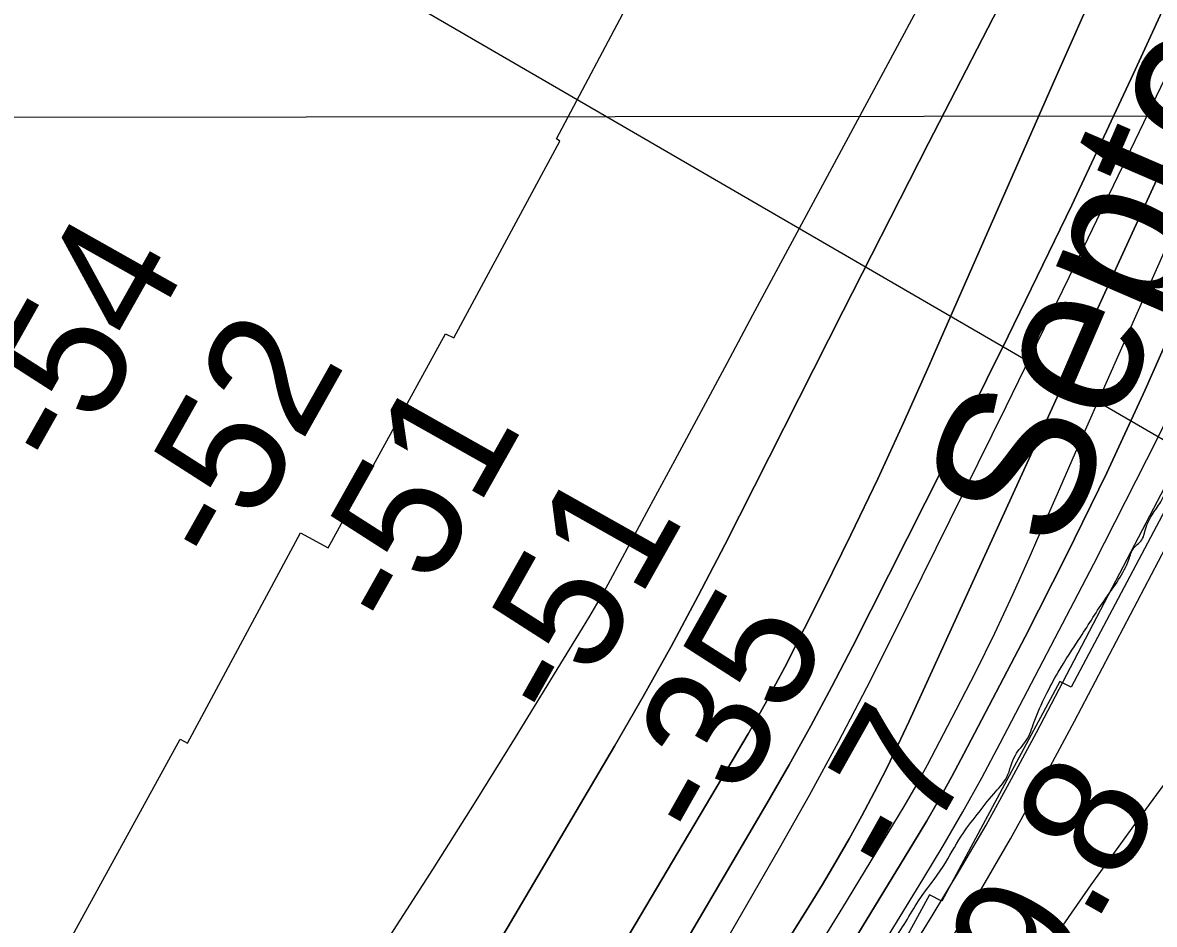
# Model space of a CAD drawing. Extents: x 3297735 to 3335592, y 670436 to 695807.
# Drawn here: x 3320573 to 3321182, y 690547 to 691032 of the extents above; entities that cross this region are included whole.
import ezdxf

# ---------------------------------------------------------------- set-up
doc = ezdxf.new("R2010")
doc.units = 0
for name, color, linetype in [('V-GRID-MAJR', 7, 'Continuous'), ('V-RIVR-EDGE', 7, 'Continuous'), ('V-RIVR-IDEN', 7, 'Continuous'), ('V-RIVR-RANG', 7, 'Continuous'), ('V-RRAP-RVMT', 7, 'Continuous'), ('V-TOPO-DPTH', 7, 'Continuous'), ('V-TOPO-MAJR', 7, 'Continuous'), ('V-TOPO-MINR', 7, 'Continuous'), ('V-TOPO-WATR', 7, 'Continuous')]:
    doc.layers.add(name, color=color, linetype=linetype)

msp = doc.modelspace()

# ---------------------------------------------------------------- linework, layer by layer
at = {"layer": 'V-GRID-MAJR'}
msp.add_lwpolyline([(3301853.13, 690965.76), (3302673.49, 690966.23), (3305673.73, 690968.17), (3310110.29, 690971.5), (3313525.52, 690974.42), (3317355.66, 690978.09), (3321058.09, 690982.03), (3323164.54, 690984.43), (3326643.71, 690988.68), (3330122.76, 690993.26), (3332835.9, 690997.06), (3333379.42, 690997.86)], dxfattribs=at)
at = {"layer": 'V-RIVR-EDGE'}
msp.add_spline([(3319721.91, 688607.25), (3319733.2, 688627.78), (3319739.82, 688637.46), (3319746.04, 688644.42), (3319750.72, 688655.27), (3319752.28, 688659.14), (3319762.01, 688671.92), (3319781.47, 688699.79), (3319792.76, 688716.44), (3319801.32, 688726.89), (3319810.26, 688738.11), (3319819.98, 688747.01), (3319825.43, 688754.75), (3319830.49, 688762.88), (3319835.55, 688770.63), (3319840.23, 688780.31), (3319844.52, 688791.16), (3319846.86, 688795.42), (3319851.13, 688797.35), (3319854.24, 688799.66), (3319861.24, 688808.95), (3319869.41, 688820.96), (3319874.87, 688831.03), (3319884.99, 688845.35), (3319893.93, 688856.57), (3319900.54, 688860.82), (3319908.31, 688869.72), (3319918.43, 688881.33), (3319923.49, 688889.46), (3319928.16, 688897.21), (3319932.06, 688904.95), (3319939.44, 688912.69), (3319951.5, 688924.3), (3319955, 688930.88), (3319970.57, 688952.17), (3319976.4, 688958.36), (3319980.68, 688966.5), (3319987.3, 688976.95), (3319991.2, 688986.25), (3319997.81, 688992.82), (3320004.81, 689000.56), (3320006.38, 689006.76), (3320010.27, 689012.96), (3320018.06, 689024.96), (3320025.07, 689035.8), (3320031.68, 689044.71), (3320039.46, 689054.38), (3320044.52, 689060.57), (3320057.73, 689071.4), (3320064.34, 689077.2), (3320070.17, 689082.23), (3320074.45, 689090.36), (3320085.73, 689104.68), (3320093.52, 689116.3), (3320109.84, 689130.22), (3320125, 689144.14), (3320145.59, 689159.99), (3320166.96, 689177), (3320184.06, 689191.31), (3320194.55, 689197.87), (3320205.42, 689204.44), (3320211.64, 689209.85), (3320219.42, 689219.53), (3320234.59, 689238.11), (3320241.98, 689244.68), (3320253.64, 689257.45), (3320273.09, 689279.5), (3320283.99, 689297.32), (3320297.61, 689318.61), (3320312.03, 689344.56), (3320320.21, 689360.83), (3320328.41, 689380.97), (3320333.48, 689394.53), (3320349.85, 689425.9), (3320363.1, 689453.41), (3320368.17, 689465.42), (3320370.9, 689469.67), (3320379.06, 689477.41), (3320388.4, 689489.8), (3320394.62, 689499.09), (3320395.41, 689505.29), (3320397.76, 689513.82), (3320403.21, 689520.78), (3320409.04, 689527.75), (3320417.6, 689536.65), (3320423.43, 689544.39), (3320428.49, 689552.52), (3320431.24, 689564.54), (3320432.02, 689568.03), (3320442.14, 689581.19), (3320451.87, 689595.12), (3320462.77, 689612.93), (3320469.38, 689621.06), (3320477.55, 689631.51), (3320493.51, 689653.19), (3320500.9, 689665.19), (3320506.36, 689674.1), (3320514.54, 689688.82), (3320523.5, 689705.47), (3320534.4, 689723.28), (3320539.06, 689727.15), (3320544.9, 689735.28), (3320551.13, 689744.18), (3320556.58, 689752.7), (3320560.87, 689764.32), (3320568.26, 689774), (3320574.5, 689785.23), (3320578.79, 689794.53), (3320583.07, 689802.27), (3320590.86, 689815.83), (3320602.92, 689833.25), (3320613.43, 689849.12), (3320622.79, 689866.94), (3320636.42, 689890.17), (3320646.93, 689907.21), (3320658.22, 689926.96), (3320664.85, 689940.13), (3320664.87, 689948.66), (3320667.22, 689956.02), (3320676.55, 689968.02), (3320685.11, 689978.08), (3320691.73, 689991.25), (3320701.47, 690006.35), (3320706.14, 690016.04), (3320709.66, 690026.11), (3320715.89, 690035.79), (3320728.33, 690049.33), (3320741.18, 690068.69), (3320754.02, 690086.5), (3320761.81, 690100.44), (3320770.77, 690116.32), (3320777.39, 690127.16), (3320786.73, 690139.93), (3320794.89, 690149.22), (3320800.73, 690155.41), (3320806.18, 690166.26), (3320810.47, 690174), (3320820.98, 690192.59), (3320823.74, 690207.71), (3320829.97, 690218.16), (3320840.87, 690235.59), (3320854.1, 690256.5), (3320864.22, 690271.59), (3320869.28, 690277.01), (3320870.45, 690281.27), (3320876.68, 690289.4), (3320887.57, 690302.95), (3320901.57, 690319.98), (3320912.08, 690333.52), (3320919.47, 690342.43), (3320924.52, 690348.23), (3320932.3, 690356.35), (3320941.26, 690371.46), (3320956.44, 690393.91), (3320969.67, 690415.21), (3320973.57, 690422.57), (3320982.13, 690434.96), (3320987.2, 690444.64), (3320994.21, 690457.03), (3321000.83, 690467.87), (3321008.23, 690481.04), (3321017.97, 690500.02), (3321024.59, 690511.64), (3321030.43, 690518.6), (3321035.5, 690530.22), (3321040.94, 690537.19), (3321055.35, 690559.26), (3321068.58, 690577.84), (3321078.31, 690594.1), (3321086.87, 690605.72), (3321095.82, 690616.94), (3321102.82, 690625.84), (3321107.51, 690637.85), (3321113.34, 690645.6), (3321117.63, 690655.67), (3321123.87, 690670), (3321130.5, 690682.39), (3321142.57, 690701.37), (3321156.19, 690722.28), (3321168.65, 690743.19), (3321171.38, 690749.38), (3321176.05, 690754.41), (3321177.22, 690758.29), (3321181.12, 690767.2), (3321185.79, 690774.17), (3321192.03, 690789.28), (3321204.89, 690814.45), (3321214.25, 690834.98), (3321218.93, 690845.83), (3321223.61, 690855.12), (3321229.85, 690869.85), (3321238.03, 690883.79), (3321242.33, 690899.29), (3321247.41, 690912.46), (3321254.43, 690927.96), (3321263, 690946.55), (3321269.64, 690962.82), (3321273.93, 690973.67), (3321278.23, 690986.07), (3321286.44, 691015.52), (3321288.78, 691021.72), (3321293.84, 691028.3), (3321297.35, 691034.5), (3321303.19, 691045.34), (3321306.32, 691054.64), (3321308.29, 691066.66), (3321310.63, 691073.63), (3321314.52, 691079.44), (3321318.04, 691090.29), (3321320.01, 691103.08), (3321324.31, 691115.87), (3321326.26, 691120.13), (3321332.09, 691125.16), (3321336.76, 691133.68), (3321337.17, 691140.65), (3321337.18, 691146.47), (3321338.37, 691158.49), (3321341.12, 691172.44), (3321349.71, 691192.98), (3321372.69, 691236.35), (3321389.06, 691268.5), (3321398.41, 691284.38), (3321404.65, 691298.32), (3321407.38, 691307.24), (3321407.39, 691310.73), (3321407.79, 691316.15), (3321414.41, 691325.06), (3321416.76, 691334.75), (3321417.94, 691344.05), (3321422.24, 691356.06), (3321434.34, 691385.89), (3321448.39, 691422.7), (3321456.19, 691442.46), (3321462.05, 691458.34), (3321462.85, 691466.87), (3321467.91, 691477.72), (3321474.92, 691488.17), (3321481.15, 691497.85), (3321481.54, 691500.57), (3321489.74, 691519.94), (3321499.87, 691542.02), (3321510.79, 691564.87), (3321521.69, 691581.91), (3321529.1, 691598.18), (3321538.84, 691619.09), (3321550.12, 691632.64), (3321559.06, 691640.76), (3321566.84, 691650.44), (3321566.47, 691655.48), (3321567.25, 691659.74), (3321572.7, 691664.77), (3321581.26, 691676.38), (3321584.38, 691684.91), (3321587.11, 691693.43), (3321593.35, 691706.6), (3321601.92, 691721.7), (3321610.87, 691733.32), (3321617.87, 691739.5), (3321620.99, 691748.8), (3321624.5, 691755), (3321632.28, 691766.23), (3321637.34, 691773.97), (3321638.14, 691784.44), (3321641.66, 691795.29), (3321645.96, 691809.63), (3321651.03, 691820.47), (3321653.37, 691824.35), (3321658.42, 691828.99), (3321665.02, 691832.07), (3321673.18, 691838.64), (3321680.2, 691853.75), (3321683.72, 691866.15), (3321687.24, 691878.94), (3321691.93, 691892.5), (3321697.77, 691904.12), (3321704.38, 691909.54), (3321711, 691920.77), (3321724.23, 691939.74), (3321729.68, 691949.8), (3321733.59, 691959.49), (3321746.04, 691978.85), (3321765.1, 692000.13), (3321767.83, 692005.55), (3321769.01, 692012.53), (3321772.52, 692019.89), (3321782.64, 692034.6), (3321793.52, 692045.43), (3321802.86, 692057.43), (3321811.04, 692071.76), (3321820.77, 692085.31), (3321837.5, 692109.31), (3321852.67, 692125.56), (3321856.95, 692134.47), (3321865.51, 692146.08), (3321874.07, 692158.09), (3321882.62, 692162.33), (3321885.73, 692165.42), (3321887.31, 692179.77), (3321889.66, 692189.46), (3321896.67, 692199.14), (3321906.39, 692208.81), (3321914.56, 692218.87), (3321921.95, 692230.87), (3321931.31, 692249.47), (3321940.25, 692259.91), (3321951.52, 692266.48), (3321951.14, 692271.52), (3321953.48, 692276.17), (3321960.48, 692283.13), (3321960.49, 692288.17), (3321960.5, 692292.05), (3321966.73, 692300.96), (3321976.84, 692312.95), (3321985.4, 692326.12), (3321999.02, 692342.37), (3322004.07, 692347.79), (3322006.8, 692355.15), (3322018.86, 692369.86), (3322032.48, 692387.27), (3322035.98, 692394.25), (3322046.88, 692410.89), (3322053.89, 692419.41), (3322062.45, 692431.8), (3322080.36, 692459.29), (3322099.43, 692486.77), (3322109.15, 692500.71), (3322113.45, 692513.5), (3322120.08, 692527.44), (3322124.37, 692536.35), (3322130.59, 692544.09), (3322144.19, 692555.69), (3322154.3, 692563.42), (3322157.8, 692568.07), (3322157.81, 692573.5), (3322158.99, 692580.09), (3322165.23, 692595.2), (3322169.9, 692601), (3322176.9, 692609.9), (3322181.58, 692618.04), (3322185.48, 692627.33), (3322187.82, 692635.08), (3322190.16, 692638.96), (3322199.11, 692652.12), (3322206.11, 692660.24), (3322215.05, 692669.14), (3322221.67, 692679.21), (3322228.68, 692689.66), (3322230.65, 692701.29), (3322234.15, 692707.1), (3322239.98, 692713.68), (3322240.78, 692721.82), (3322246.62, 692732.28), (3322257.13, 692747.76), (3322269.19, 692761.31), (3322281.64, 692779.5), (3322287.08, 692784.53), (3322289.82, 692793.44), (3322298.4, 692811.26), (3322311.23, 692827.9), (3322325.25, 692849.2), (3322340.82, 692872.04), (3322357.55, 692894.49), (3322366.5, 692909.98), (3322374.67, 692919.27), (3322378.18, 692925.85), (3322378.19, 692932.44), (3322378.2, 692936.32), (3322380.16, 692941.75), (3322387.16, 692950.65), (3322397.3, 692972.73), (3322404.3, 692982.41), (3322407.81, 692990.54), (3322418.32, 693006.42), (3322430.38, 693021.51), (3322439.35, 693040.49), (3322447.92, 693056.37), (3322451.06, 693071.49), (3322451.87, 693088.16), (3322455.41, 693108.32), (3322461.66, 693123.43), (3322462.07, 693131.96), (3322461.33, 693147.08), (3322471.06, 693161.02), (3322480.02, 693177.67), (3322484.71, 693192.01), (3322487.85, 693207.9), (3322490.57, 693210.61), (3322500.3, 693224.93), (3322521.3, 693248.15), (3322539.95, 693264), (3322547.34, 693272.91), (3322550.08, 693282.59), (3322550.88, 693291.9), (3322552.45, 693297.71), (3322564.89, 693311.64), (3322570.72, 693318.61), (3322576.95, 693326.74), (3322580.47, 693340.69), (3322590.2, 693351.91), (3322600.3, 693359.25), (3322603.79, 693359.25), (3322609.2, 693353.42), (3322618.52, 693357.27), (3322625.13, 693363.85), (3322634.47, 693378.56), (3322653.93, 693404.88), (3322678.44, 693438.95), (3322692.84, 693458.69), (3322701, 693465.26), (3322708.76, 693467.96), (3322714.21, 693474.54), (3322719.66, 693481.51), (3322729.79, 693501.26), (3322740.68, 693515.19), (3322746.53, 693526.81), (3322752.77, 693541.92), (3322764.43, 693554.69), (3322769.49, 693562.82), (3322774.19, 693578.71), (3322781.2, 693591.1), (3322787.42, 693598.84), (3322795.21, 693610.46), (3322799.12, 693622.47), (3322801.47, 693634.49), (3322804.6, 693643.4), (3322808.49, 693648.82), (3322813.15, 693654.23), (3322817.07, 693670.51), (3322820.98, 693684.08), (3322828, 693699.57), (3322828.79, 693704.61), (3322829.58, 693711.2), (3322831.15, 693715.46), (3322838.93, 693727.85), (3322846.35, 693746.06), (3322854.15, 693763.88), (3322858.81, 693768.14), (3322865.03, 693775.88), (3322871.27, 693789.05), (3322877.11, 693797.95), (3322877.51, 693803.38), (3322881.8, 693810.74), (3322885.32, 693822.75), (3322886.52, 693837.48), (3322887.31, 693846.79), (3322888.49, 693852.22), (3322893.57, 693866.16), (3322903.7, 693885.14), (3322914.59, 693899.85), (3322916.94, 693906.83), (3322916.96, 693914.97), (3322915.81, 693921.56), (3322917, 693934.75), (3322920.53, 693950.25), (3322928.35, 693973.5), (3322938.09, 693991.7), (3322943.16, 694004.1), (3322945.88, 694005.64), (3322947.06, 694014.95), (3322947.71, 694018)], degree=3, dxfattribs=at)
at = {"layer": 'V-RIVR-RANG'}
msp.add_line((3321713.44, 690502.03), (3320692.94, 691094.47), dxfattribs=at)
at = {"layer": 'V-RRAP-RVMT'}
for p, q in [((3320860.33, 690969.73), (3320918.51, 691079.67)), ((3320862.03, 690968.61), (3320860.33, 690969.73)), ((3320805.02, 690862.55), (3320862.03, 690968.61)), ((3321262.73, 690910.81), (3321137.51, 690674.47)), ((3320737.26, 690749.5), (3320800.44, 690864.81)), ((3320800.44, 690864.81), (3320805.02, 690862.55)), ((3320661.5, 690644.17), (3320722.37, 690757.52)), ((3320722.37, 690757.52), (3320737.26, 690749.5)), ((3321131.41, 690677.49), (3321067.93, 690559.14)), ((3321137.51, 690674.47), (3321131.41, 690677.49)), ((3320595.59, 690533.45), (3320657.52, 690646.41)), ((3320657.52, 690646.41), (3320661.5, 690644.17)), ((3321061.19, 690562.6), (3321001.08, 690452.4)), ((3321067.93, 690559.14), (3321061.19, 690562.6))]:
    msp.add_line(p, q, dxfattribs=at)
at = {"layer": 'V-TOPO-DPTH'}
for points in [[(3320562.22, 690009.07), (3320574.5, 690028), (3320586.75, 690046.94), (3320755.51, 690308.79), (3320793.06, 690367.77), (3320830.17, 690427.02), (3320866.61, 690486.69), (3320902.61, 690546.62), (3320963.49, 690649.27), (3320968.63, 690658.14), (3320973.65, 690667.08), (3320978.48, 690676.11), (3320983.19, 690685.22), (3321004.04, 690726.53), (3321018.84, 690756.46), (3321033.3, 690786.54), (3321047.25, 690816.86), (3321060.87, 690847.34), (3321065.55, 690858.05), (3321081.28, 690893.98), (3321097.06, 690929.9), (3321112.89, 690965.8), (3321128.76, 691001.67), (3321177.3, 691111.13)], [(3321177.3, 691111.13), (3321128.76, 691001.67), (3321112.89, 690965.8), (3321097.06, 690929.9), (3321081.28, 690893.98), (3321065.55, 690858.05), (3321060.87, 690847.34), (3321047.25, 690816.86), (3321033.3, 690786.54), (3321018.84, 690756.46), (3321004.04, 690726.53), (3320983.19, 690685.22), (3320978.48, 690676.11), (3320973.65, 690667.08), (3320968.63, 690658.14), (3320963.49, 690649.27), (3320902.61, 690546.62), (3320866.61, 690486.69), (3320830.17, 690427.02), (3320793.06, 690367.77), (3320755.51, 690308.79), (3320586.75, 690046.94), (3320574.5, 690028), (3320562.22, 690009.07)], [(3321243.91, 691079.12), (3321202.67, 690989.28), (3321161.52, 690899.41), (3321050.3, 690656.05), (3321044.24, 690643.15), (3321038, 690630.34), (3321031.49, 690617.66), (3321024.81, 690605.08), (3321017.88, 690592.63), (3321010.79, 690580.26), (3321003.49, 690568.02), (3320996.04, 690555.87), (3320641.24, 689989.03)], [(3320641.24, 689989.03), (3320996.04, 690555.87), (3321003.49, 690568.02), (3321010.79, 690580.26), (3321017.88, 690592.63), (3321024.81, 690605.08), (3321031.49, 690617.66), (3321038, 690630.34), (3321044.24, 690643.15), (3321050.3, 690656.05), (3321161.52, 690899.41), (3321202.67, 690989.28), (3321243.91, 691079.12)], [(3320602.09, 689985.35), (3320612.88, 690001.99), (3320623.6, 690018.68), (3320634.17, 690035.47), (3320644.61, 690052.33), (3320654.88, 690069.3), (3320665.01, 690086.34), (3320973.59, 690611.66), (3320985.58, 690632.54), (3320997.31, 690653.57), (3321008.64, 690674.81), (3321019.69, 690696.21), (3321068.68, 690793.27), (3321103.57, 690863.53), (3321137.84, 690934.08), (3321171.18, 691005.07), (3321203.9, 691076.36)], [(3321203.9, 691076.36), (3321171.18, 691005.07), (3321137.84, 690934.08), (3321103.57, 690863.53), (3321068.68, 690793.27), (3321019.69, 690696.21), (3321008.64, 690674.81), (3320997.31, 690653.57), (3320985.58, 690632.54), (3320973.59, 690611.66), (3320665.01, 690086.34), (3320654.88, 690069.3), (3320644.61, 690052.33), (3320634.17, 690035.47), (3320623.6, 690018.68), (3320612.88, 690001.99), (3320602.09, 689985.35)], [(3320572.11, 690103.83), (3320587.39, 690128.29), (3320602.38, 690152.93), (3320617.18, 690177.68), (3320891.52, 690642.61), (3320906.97, 690669.39), (3320922.07, 690696.36), (3320936.65, 690723.62), (3320950.88, 690751.07), (3321014.64, 690877.05), (3321060.73, 690967.51), (3321107.15, 691057.8)], [(3321107.15, 691057.8), (3321060.73, 690967.51), (3321014.64, 690877.05), (3320950.88, 690751.07), (3320936.65, 690723.62), (3320922.07, 690696.36), (3320906.97, 690669.39), (3320891.52, 690642.61), (3320617.18, 690177.68), (3320602.38, 690152.93), (3320587.39, 690128.29), (3320572.11, 690103.83)], [(3320691.48, 689952.5), (3320721.55, 689999.29), (3320740.68, 690029.26), (3320759.69, 690059.31), (3320778.53, 690089.47), (3320797.26, 690119.7), (3321062.75, 690551.2), (3321077.39, 690575.56), (3321091.68, 690600.11), (3321105.45, 690624.96), (3321118.88, 690650.01), (3321190.14, 690786.3), (3321234.53, 690874.11), (3321277.29, 690962.68), (3321317.63, 691052.37)], [(3321266.33, 691039.31), (3321244.64, 690989.3), (3321223.04, 690939.25), (3321201.49, 690889.18), (3321197.43, 690879.72), (3321177.45, 690834.6), (3321156.79, 690789.8), (3321135.11, 690745.49), (3321112.75, 690701.5), (3321079.77, 690638.42), (3321073.27, 690626.28), (3321066.61, 690614.23), (3321059.71, 690602.31), (3321052.65, 690590.49), (3320983.6, 690477.36), (3320941.71, 690409.15), (3320899.57, 690341.1), (3320857.07, 690273.28), (3320814.31, 690205.62), (3320683.24, 689999.44), (3320669.16, 689977.35)], [(3321266.33, 691039.31), (3321244.64, 690989.3), (3321223.04, 690939.25), (3321201.49, 690889.18), (3321197.43, 690879.72), (3321177.45, 690834.6), (3321156.79, 690789.8), (3321135.11, 690745.49), (3321112.75, 690701.5), (3321079.77, 690638.42), (3321073.27, 690626.28), (3321066.61, 690614.23), (3321059.71, 690602.31), (3321052.65, 690590.49), (3320983.6, 690477.36), (3320941.71, 690409.15), (3320899.57, 690341.1), (3320857.07, 690273.28), (3320814.31, 690205.62), (3320683.24, 689999.44), (3320669.16, 689977.35)]]:
    msp.add_lwpolyline(points, dxfattribs=at)
at = {"layer": 'V-TOPO-MAJR'}
msp.add_lwpolyline([(3320500.78, 690131.45), (3320747.85, 690505.62), (3320770.84, 690540.8), (3320793.59, 690576.13), (3320816, 690611.68), (3320838.19, 690647.37), (3320874.34, 690706.18), (3320878.22, 690712.61), (3320882.02, 690719.08), (3320885.71, 690725.62), (3320889.32, 690732.2), (3320910.17, 690770.95), (3320924.16, 690796.93), (3320938.14, 690822.92), (3320952.12, 690848.9), (3320966.11, 690874.89), (3321296.99, 691489.87)], dxfattribs=at)
at = {"layer": 'V-TOPO-MINR'}
for points in [[(3320741.56, 689941.86), (3321014.94, 690366.99), (3321036.77, 690400.77), (3321058.69, 690434.48), (3321080.75, 690468.1), (3321102.92, 690501.66), (3321103.07, 690501.88), (3321125.52, 690535.07), (3321148.37, 690567.98), (3321171.8, 690600.48), (3321195.63, 690632.7), (3321736.4, 691230.1)], [(3320562.22, 690009.07), (3320574.5, 690028), (3320586.75, 690046.94), (3320755.51, 690308.79), (3320793.06, 690367.77), (3320830.17, 690427.02), (3320866.61, 690486.69), (3320902.61, 690546.62), (3320963.49, 690649.27), (3320968.63, 690658.14), (3320973.65, 690667.08), (3320978.48, 690676.11), (3320983.19, 690685.22), (3321004.04, 690726.53), (3321018.84, 690756.46), (3321033.3, 690786.54), (3321047.25, 690816.86), (3321060.87, 690847.34), (3321065.55, 690858.05), (3321081.28, 690893.98), (3321097.06, 690929.9), (3321112.89, 690965.8), (3321128.76, 691001.67), (3321177.3, 691111.13)], [(3320621.95, 689984.13), (3320688.75, 690091.22), (3320724.21, 690148.72), (3320759.27, 690206.46), (3320793.72, 690264.57), (3320827.77, 690322.91), (3320980.39, 690587.6), (3320996.52, 690616.21), (3321012.27, 690645.02), (3321027.45, 690674.13), (3321042.27, 690703.44), (3321102.5, 690825.58), (3321146.75, 690916.29), (3321190.48, 691007.26), (3321233.41, 691098.6)], [(3320687.33, 689976.19), (3320705.74, 690004.94), (3320748.85, 690072.34), (3320788.62, 690134.9), (3320828.15, 690197.62), (3320867.32, 690260.57), (3320906.24, 690323.66), (3321057.72, 690570.83), (3321068.56, 690588.93), (3321079.15, 690607.17), (3321089.36, 690625.62), (3321099.33, 690644.21), (3321149.85, 690740.85), (3321184.02, 690808.27), (3321217.06, 690876.23), (3321248.38, 690945), (3321278.56, 691014.3), (3321312.96, 691096.11)], [(3320641.24, 689989.03), (3320996.04, 690555.87), (3321003.49, 690568.02), (3321010.79, 690580.26), (3321017.88, 690592.63), (3321024.81, 690605.08), (3321031.49, 690617.66), (3321038, 690630.34), (3321044.24, 690643.15), (3321050.3, 690656.05), (3321161.52, 690899.41), (3321202.67, 690989.28), (3321243.91, 691079.12)], [(3320651.79, 689978.43), (3320661.74, 689994.15), (3320933.79, 690425.48), (3320954.15, 690457.93), (3320974.39, 690490.44), (3320994.47, 690523.05), (3321014.45, 690555.73), (3321047.54, 690610.17), (3321050.83, 690615.71), (3321054.05, 690621.3), (3321057.17, 690626.94), (3321060.21, 690632.62), (3321075.65, 690662.15), (3321086.14, 690682.73), (3321096.34, 690703.45), (3321106.11, 690724.37), (3321115.6, 690745.43), (3321119.1, 690753.43), (3321130.14, 690778.59), (3321141.2, 690803.74), (3321152.29, 690828.87), (3321163.4, 690854), (3321232.78, 691010.58), (3321264.09, 691080.67)], [(3320602.09, 689985.35), (3320612.88, 690001.99), (3320623.6, 690018.68), (3320634.17, 690035.47), (3320644.61, 690052.33), (3320654.88, 690069.3), (3320665.01, 690086.34), (3320973.59, 690611.66), (3320985.58, 690632.54), (3320997.31, 690653.57), (3321008.64, 690674.81), (3321019.69, 690696.21), (3321068.68, 690793.27), (3321103.57, 690863.53), (3321137.84, 690934.08), (3321171.18, 691005.07), (3321203.9, 691076.36)], [(3321107.15, 691057.8), (3321060.73, 690967.51), (3321014.64, 690877.05), (3320950.88, 690751.07), (3320936.65, 690723.62), (3320922.07, 690696.36), (3320906.97, 690669.39), (3320891.52, 690642.61), (3320617.18, 690177.68), (3320602.38, 690152.93), (3320587.39, 690128.29), (3320572.11, 690103.83)], [(3320731.02, 689982.68), (3320741.99, 689999.94), (3320752.83, 690017.29), (3320763.59, 690034.68), (3321068.13, 690530.57), (3321086.7, 690561.51), (3321104.85, 690592.7), (3321122.36, 690624.25), (3321139.44, 690656.04), (3321263.75, 690893.08), (3321305.12, 690974.32), (3321345.16, 691056.19)], [(3320691.48, 689952.5), (3320721.55, 689999.29), (3320740.68, 690029.26), (3320759.69, 690059.31), (3320778.53, 690089.47), (3320797.26, 690119.7), (3321062.75, 690551.2), (3321077.39, 690575.56), (3321091.68, 690600.11), (3321105.45, 690624.96), (3321118.88, 690650.01), (3321190.14, 690786.3), (3321234.53, 690874.11), (3321277.29, 690962.68), (3321317.63, 691052.37)]]:
    msp.add_lwpolyline(points, dxfattribs=at)
at = {"layer": 'V-TOPO-WATR'}
msp.add_lwpolyline([(3320669.16, 689977.35), (3320683.24, 689999.44), (3320814.31, 690205.62), (3320857.07, 690273.28), (3320899.57, 690341.1), (3320941.71, 690409.15), (3320983.6, 690477.36), (3321052.65, 690590.49), (3321059.71, 690602.31), (3321066.61, 690614.23), (3321073.27, 690626.28), (3321079.77, 690638.42), (3321112.75, 690701.5), (3321135.11, 690745.49), (3321156.79, 690789.8), (3321177.45, 690834.6), (3321197.43, 690879.72), (3321201.49, 690889.18), (3321223.04, 690939.25), (3321244.64, 690989.3), (3321266.33, 691039.31)], dxfattribs=at)

# ---------------------------------------------------------------- texts
at = {"layer": 'V-RIVR-IDEN'}
msp.add_text('September', height=83, rotation=66.65651, dxfattribs=at).set_placement((3321131.25, 690744.75))
at = {"layer": 'V-RIVR-RANG'}
for s, rotation, p in [('-54', 60.59903, (3320597.96, 690787.99)), ('-52', 60.59903, (3320683.53, 690736.16)), ('-51', 60.59903, (3320778.69, 690701.33)), ('-51', 60.59903, (3320865.69, 690652.02)), ('-35', 60.59903, (3320944.27, 690587.78)), ('-7', 60.59903, (3321047.97, 690568.11)), ('19.8', 60.59903, (3321101.05, 690458.6)), ('32.3', 60.31833, (3321187.46, 690409.44))]:
    msp.add_text(s, height=67, rotation=rotation, dxfattribs=at).set_placement(p)

doc.saveas('drawing.dxf')
